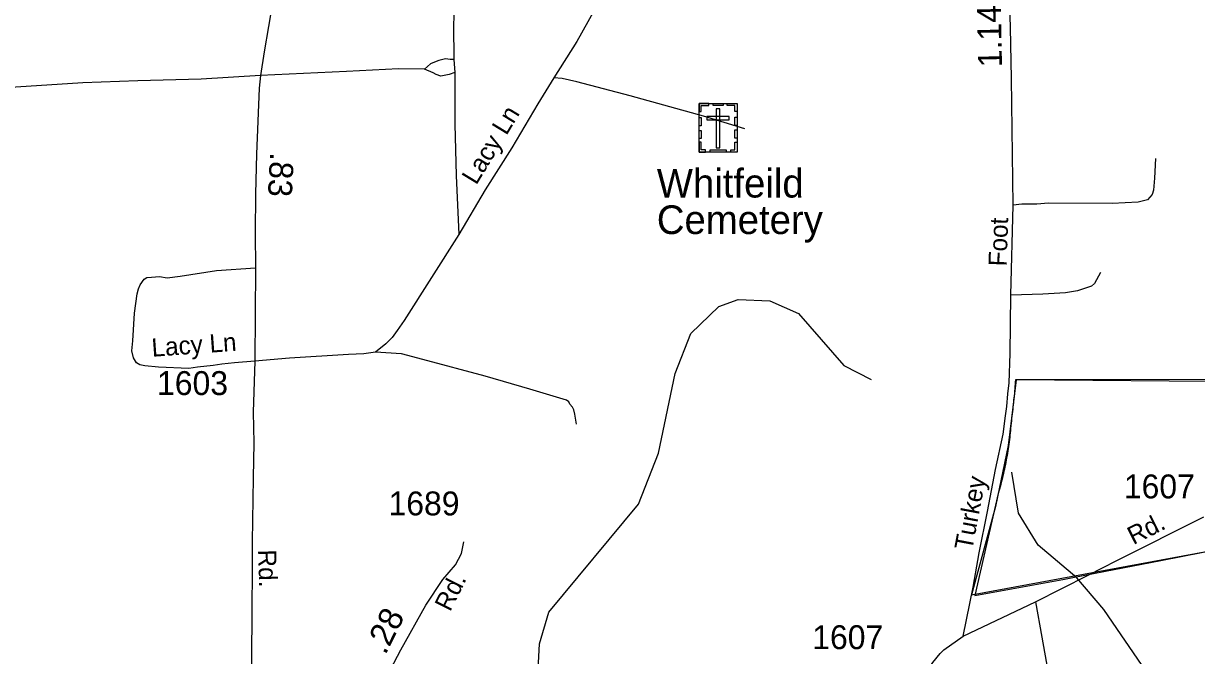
# Model space of a CAD drawing. Extents: x 2220236 to 2384410, y 720751 to 894131.
# Drawn here: x 2322567 to 2328710, y 824490 to 827797 of the extents above; entities that cross this region are included whole.
import ezdxf

# ---------------------------------------------------------------- set-up
doc = ezdxf.new("R2010")
doc.units = 0
doc.layers.add('Default', color=7, linetype='Continuous')

msp = doc.modelspace()

# ---------------------------------------------------------------- linework, layer by layer
at = {"layer": 'Default'}
msp.add_line((2324820.8, 827608.6), (2324825.6, 827540.7), dxfattribs=at)
for points in [[(2323808.2, 827525.8), (2323497.6, 827505.4), (2323165.2, 827497.2), (2322878.4, 827486.3), (2322526.3, 827464.5), (2322405.4, 827457.7), (2322382.2, 827459.1), (2322370, 827470), (2322364.6, 827493.1), (2322371.4, 827533.9), (2322389, 827601.9), (2322390.4, 827661.8), (2322374.8, 827727.1), (2322371.4, 828231.7), (2322371.4, 828271.1), (2322372.5, 828294), (2322384.4, 828312.1), (2322398.2, 828326.3), (2322429.9, 828344.6), (2322510, 828351.4), (2322583.8, 828352.3), (2322763.8, 828354.3), (2323001.6, 828350.8), (2323953.6, 828339.1)], [(2323953.6, 828339.1), (2323873.4, 827914.8), (2323827.2, 827649.5), (2323808.2, 827525.8), (2323802, 827459.1), (2323787.1, 827113.6), (2323782.3, 826905.5), (2323781.1, 826699.9), (2323781.6, 826519.2), (2323778.2, 826030.9), (2323769.2, 825764), (2323773, 825602.1), (2323770.1, 825418.9), (2323764.6, 825084.2), (2323765.3, 824949.6), (2323762.5, 824716.3), (2323759.6, 824240.5), (2323759.9, 823986.6)], [(2324876.8, 828350.9), (2324822, 827878.5), (2324818.9, 827788.6), (2324820.8, 827608.6)], [(2325869.5, 828355.4), (2325834.9, 828293.3), (2325811.5, 828249), (2325695.3, 828081.9), (2325555.8, 827864.5), (2325465.1, 827703.9), (2325343.7, 827512.3)], [(2327488.3, 824590.7), (2327539.4, 824847.1), (2327571.4, 825027.3), (2327615.2, 825243.6), (2327656.8, 825464), (2327696.7, 825648.3), (2327710, 825743.6), (2327715.5, 825792.6), (2327720.9, 825859.2), (2327727.7, 825916.3), (2327733.1, 826070), (2327737.9, 826376.1), (2327749.5, 826846.7), (2327739.9, 827509.1), (2327735.9, 827777), (2327727.7, 828002.8)], [(2324820.8, 827608.6), (2324800.8, 827608.3), (2324776.8, 827612.2), (2324742.9, 827603.8), (2324719.1, 827595.6), (2324699.1, 827585.4), (2324667.4, 827559.1)], [(2324667.4, 827559.1), (2324531.6, 827559.5), (2324257.8, 827546.7), (2323808.2, 827525.8)], [(2324825.6, 827540.7), (2324795.6, 827530.3), (2324751.8, 827521.9), (2324727.9, 827529.7), (2324711.6, 827539.5), (2324667.4, 827559.1)], [(2324825.6, 827540.7), (2324826.4, 827270.9), (2324833.5, 827001), (2324846.6, 826693.3)], [(2325343.7, 827512.3), (2325261.2, 827377.5), (2325123.7, 827146), (2324984.1, 826926.6), (2324846.6, 826693.3)], [(2326344, 827245.2), (2326127.4, 827312.7), (2325744.5, 827418.7), (2325463.8, 827491.6), (2325387.8, 827508.7), (2325343.7, 827512.3)], [(2328494.9, 827090.3), (2328489.9, 826988.5), (2328484.7, 826924.5), (2328476.8, 826902.3), (2328453.2, 826874.1), (2328403.5, 826861.5), (2328267.4, 826856.1), (2327933.7, 826856.5), (2327873.7, 826851.8), (2327849.7, 826851.6), (2327794.3, 826852.1), (2327749.5, 826846.7)], [(2324846.6, 826693.3), (2324559.7, 826242.3), (2324524.2, 826190.1), (2324497.3, 826153.4), (2324464.7, 826120.7), (2324410.3, 826077.2)], [(2323778.2, 826030.9), (2323671.5, 826021.4), (2323605.6, 826014.6), (2323560.1, 826007.8), (2323478.9, 825998.8), (2323432.9, 825992.3), (2323274.8, 825998.7), (2323202.9, 826005.9), (2323176.8, 826011.5), (2323158.6, 826021.3), (2323142.4, 826047.3), (2323134, 826085.1), (2323139.5, 826137.2), (2323148, 826281.2), (2323162.8, 826383.2), (2323168.6, 826409.3), (2323178.3, 826429.5), (2323199.9, 826459.6), (2323213.8, 826467.7), (2323237.9, 826469.9), (2323279.8, 826472.5), (2323319.9, 826466.9), (2323387.7, 826475.7), (2323577.8, 826504.3), (2323781.6, 826519.2)], [(2328207.5, 826493.5), (2328176.1, 826437.2), (2328160.1, 826423), (2328086.5, 826398.4), (2328022.7, 826387.5), (2327904.8, 826380.3), (2327737.9, 826376.1)], [(2324882.9, 822572.5), (2324955.9, 822788.8), (2325001.8, 823171.4), (2325241.9, 824014.9), (2325269.8, 824551), (2325317.8, 824717.1), (2325787, 825281.1), (2325892, 825548), (2325979.9, 825965.1), (2326060.9, 826175.2), (2326209, 826315.8), (2326308.8, 826352.7), (2326474.9, 826346.3), (2326625.9, 826280.4), (2326861.9, 826007.7), (2327005, 825934.8)], [(2324410.3, 826077.2), (2324349.2, 826067.7), (2324269.6, 826064.9), (2323960.4, 826045.9), (2323778.2, 826030.9)], [(2325463.1, 825700.3), (2325454, 825752), (2325448.2, 825776.1), (2325442.2, 825790.1), (2325428, 825805.9), (2325422, 825817.9), (2325409.9, 825825.6), (2325219.3, 825883.6), (2324984.7, 825951), (2324659.1, 826039.1), (2324546.3, 826069), (2324410.3, 826077.2)], [(2328967.7, 825921.4), (2327764.7, 825932.4), (2327722.9, 825588.3), (2327657, 825269.4), (2327530.7, 824807.7), (2328997.3, 825077)], [(2328950.5, 825933.9), (2328330, 825933), (2327996, 825932.5), (2327761.5, 825932.2), (2327760.5, 825921.1), (2327759.5, 825909.2), (2327758.5, 825897.2), (2327757.5, 825885.2), (2327756.5, 825873.3), (2327755.5, 825861.4), (2327754.2, 825849.4), (2327753.2, 825837.4), (2327752, 825825.5), (2327750.8, 825813.6), (2327749.5, 825801.6), (2327748.2, 825789.7), (2327747, 825777.8), (2327745.5, 825765.9), (2327744.2, 825753.9), (2327742.8, 825742), (2327741.5, 825730.1), (2327740, 825718.2), (2327738.5, 825706.3), (2327737.2, 825691.1), (2327736.2, 825679.2), (2327735, 825667.2), (2327733.8, 825655.3), (2327732.5, 825643.4), (2327731.2, 825631.4), (2327729.8, 825619.6), (2327728.2, 825607.6), (2327726.8, 825595.7), (2327725, 825583.8), (2327723.2, 825572), (2327721.2, 825560.1), (2327719.5, 825548.3), (2327717.5, 825536.4), (2327715.2, 825524.6), (2327713, 825512.8), (2327710.8, 825501), (2327708.5, 825489.2), (2327706, 825477.5), (2327703.5, 825465.8), (2327701, 825454), (2327698.5, 825442.3), (2327695.8, 825430.6), (2327692.8, 825418.9), (2327690, 825407.3), (2327687, 825395.7), (2327684, 825384.1), (2327680.8, 825372.5), (2327677.5, 825360.9), (2327674.2, 825349.4), (2327671, 825337.9), (2327549, 824803.6), (2328009, 824887.7), (2328061.2, 824897.2), (2328279, 824939.9), (2328521.8, 824987.2), (2328966.8, 825073.9)], [(2328950.5, 825933.9), (2328330, 825933), (2327996, 825932.5), (2327761.5, 825932.2), (2327760.5, 825921.1), (2327759.5, 825909.2), (2327758.5, 825897.2), (2327757.5, 825885.2), (2327756.5, 825873.3), (2327755.5, 825861.4), (2327754.2, 825849.4), (2327753.2, 825837.4), (2327752, 825825.5), (2327750.8, 825813.6), (2327749.5, 825801.6), (2327748.2, 825789.7), (2327747, 825777.8), (2327745.5, 825765.9), (2327744.2, 825753.9), (2327742.8, 825742), (2327741.5, 825730.1), (2327740, 825718.2), (2327738.5, 825706.3), (2327737.2, 825691.1), (2327736.2, 825679.2), (2327735, 825667.2), (2327733.8, 825655.3), (2327732.5, 825643.4), (2327731.2, 825631.4), (2327729.8, 825619.6), (2327728.2, 825607.6), (2327726.8, 825595.7), (2327725, 825583.8), (2327723.2, 825572), (2327721.2, 825560.1), (2327719.5, 825548.3), (2327717.5, 825536.4), (2327715.2, 825524.6), (2327713, 825512.8), (2327710.8, 825501), (2327708.5, 825489.2), (2327706, 825477.5), (2327703.5, 825465.8), (2327701, 825454), (2327698.5, 825442.3), (2327695.8, 825430.6), (2327692.8, 825418.9), (2327690, 825407.3), (2327687, 825395.7), (2327684, 825384.1), (2327680.8, 825372.5), (2327677.5, 825360.9), (2327674.2, 825349.4), (2327671, 825337.9), (2327549, 824803.6), (2328009, 824887.7), (2328061.2, 824897.2), (2328279, 824939.9), (2328521.8, 824987.2), (2328966.8, 825073.9)], [(2329927.2, 820809.5), (2329933, 821649.9), (2329907, 821691.6), (2329913.9, 821800.1), (2329786, 822116.5), (2329799.9, 822333.8), (2329716, 822405.8), (2329373, 822578.8), (2329086.9, 822806.8), (2328977, 822966.3), (2328916.9, 823121.5), (2328861, 823696.8), (2328843.9, 823761.7), (2328647.9, 824111.5), (2328224.9, 824731), (2328082, 824895.8), (2327880, 825068), (2327777.9, 825234.5), (2327743, 825449.6)], [(2327488.3, 824590.7), (2327866.1, 824770.6), (2328142.3, 824909.8), (2328291.6, 824987.1), (2328746.9, 825215.9)], [(2324152.1, 823812.5), (2324231.6, 823949.9), (2324272.4, 824016.5), (2324305, 824077.7), (2324362.1, 824174.3), (2324543.4, 824519.1), (2324674.7, 824753.7), (2324763.7, 824887), (2324829, 824964.6), (2324860.3, 825023.1), (2324872.5, 825084.3)], [(2327866.1, 824770.6), (2327900.1, 824585.1), (2327930.1, 824409.5), (2327974.3, 824204), (2327992.5, 824164.3), (2328006.7, 824144.3), (2328047.1, 824120.8), (2328081.3, 824097.1)], [(2326592.5, 823307.5), (2326712.1, 823518.7), (2326843.7, 823730), (2327056.1, 824058.2), (2327266.8, 824366.3), (2327327.9, 824453), (2327367.2, 824499.5), (2327387, 824519.5), (2327488.3, 824590.7)]]:
    msp.add_lwpolyline(points, dxfattribs=at)
for points in [[(2326104.5, 827336), (2326115.9, 827336), (2326115.9, 827368.2), (2326156.5, 827368.1), (2326156.5, 827379.3), (2326104.6, 827379.3)], [(2326104.6, 827379.3), (2326303.6, 827379.3), (2326303.6, 827124.7), (2326104.6, 827124.7)], [(2326178.6, 827379.3), (2326230.4, 827379.3), (2326230.4, 827367.9), (2326178.6, 827367.9)], [(2326213.6, 827350), (2326194.9, 827350), (2326194.9, 827147.2), (2326213.6, 827147.2)], [(2326303.7, 827335.9), (2326292.4, 827335.9), (2326292.4, 827368.1), (2326251.8, 827368.1), (2326251.8, 827379.2), (2326303.7, 827379.2)], [(2326104.5, 827261.8), (2326104.5, 827305.1), (2326115.9, 827305.1), (2326115.9, 827261.8)], [(2326145.4, 827311.2), (2326145.4, 827292.5), (2326263.1, 827292.5), (2326263.1, 827311.2)], [(2326292.3, 827262.8), (2326292.3, 827306.2), (2326303.7, 827306.2), (2326303.7, 827262.8)], [(2326104.5, 827194.6), (2326104.5, 827237.9), (2326115.9, 827237.9), (2326115.9, 827194.6)], [(2326292.3, 827196.9), (2326292.3, 827240.2), (2326303.6, 827240.2), (2326303.6, 827196.9)], [(2326137.6, 827124.7), (2326137.6, 827136.2), (2326115.6, 827136.2), (2326115.6, 827176.6), (2326104.5, 827176.6), (2326104.5, 827124.7)], [(2326270.5, 827124.7), (2326270.5, 827136.1), (2326292.5, 827136.1), (2326292.5, 827176.5), (2326303.6, 827176.5), (2326303.6, 827124.7)], [(2326162, 827136.1), (2326246.9, 827136.1), (2326246.9, 827124.7), (2326162, 827124.7)]]:
    msp.add_lwpolyline(points, close=True, dxfattribs=at)

# ---------------------------------------------------------------- texts
for s, height, rotation, p in [('1.14', 125, 91.12993, (2327691.2, 827569.1)), ('Lacy Ln', 95, 58.68747, (2324937.8, 826948.2)), ('.83', 125, 267.07383, (2323859, 827125.1)), ('Foot', 95, 88.04378, (2327714.8, 826525.5)), ('Lacy Ln', 95, 4.07712, (2323241.3, 826053)), ('Turkey', 95, 79.31187, (2327534.4, 825036.4)), ('Rd.', 95, 26.69043, (2328378.3, 825067.3)), ('Rd.', 95, 271.62755, (2323795.5, 825043)), ('Rd.', 95, 63.41044, (2324800.9, 824714.9)), ('.28', 125, 63.48763, (2324462, 824489.1))]:
    msp.add_text(s, height=height, rotation=rotation, dxfattribs=at).set_placement(p)
for s, height, p in [('Whitfeild', 150, (2325883.5, 826886.5)), ('Cemetery', 150, (2325883.5, 826695.5)), ('1603', 125, (2323266.4, 825852.9)), ('1607', 125, (2328328.8, 825312.1)), ('1689', 125, (2324478.5, 825223.1)), ('1607', 125, (2326697.3, 824523.1))]:
    msp.add_text(s, height=height, dxfattribs=at).set_placement(p)

doc.saveas('drawing.dxf')
